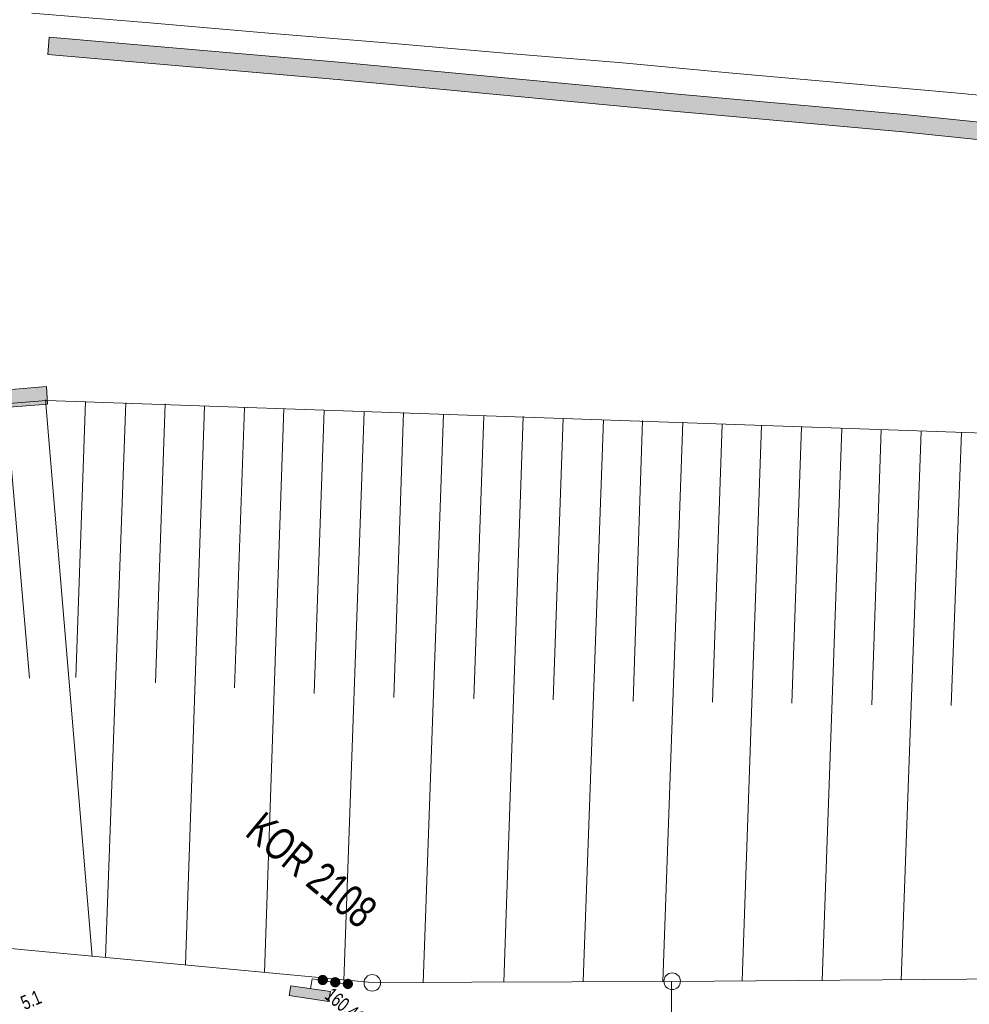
# Model space of a CAD drawing. Header units: metres. Extents: x -740 to 758, y -633 to 854.
# Tile 957 of 1056: x 316 to 352, y 305 to 342. Entities that reach past the tile are written whole.
import ezdxf

# ---------------------------------------------------------------- set-up
doc = ezdxf.new("R2010")
doc.units = ezdxf.units.M
doc.header["$MEASUREMENT"] = 0
for name, color, linetype in [('Gas.LOVION', 7, 'Continuous'), ('Grundkarte.LOVION', 7, 'Continuous'), ('Strom.LOVION', 7, 'Continuous'), ('StromBemass.LOVION', 7, 'Continuous')]:
    doc.layers.add(name, color=color, linetype=linetype)
doc.styles.add('ERSTELLTER_STIL_1', font='arial.ttf')

msp = doc.modelspace()

# ---------------------------------------------------------------- hatches: boundary and pattern name
at = {"layer": 'Gas.LOVION', "linetype": 'Continuous', "lineweight": 18}
for points in [[(327.974, 305.784), (327.989, 305.803), (328, 305.825), (328.009, 305.847), (328.015, 305.871), (328.018, 305.895), (328.018, 305.919), (328.015, 305.943), (328.009, 305.967), (328, 305.989), (327.988, 306.01), (327.974, 306.03), (327.957, 306.047), (327.938, 306.063), (327.918, 306.076), (327.896, 306.086), (327.873, 306.093), (327.849, 306.098), (327.825, 306.099), (327.8, 306.098), (327.777, 306.093), (327.754, 306.086), (327.732, 306.075), (327.711, 306.062), (327.693, 306.047), (327.676, 306.029), (327.662, 306.009), (327.65, 305.988), (327.641, 305.965), (327.635, 305.942), (327.632, 305.918), (327.633, 305.894), (327.636, 305.869), (327.642, 305.846), (327.651, 305.823), (327.663, 305.802), (327.677, 305.783), (327.693, 305.765), (327.712, 305.75), (327.733, 305.737), (327.755, 305.726), (327.778, 305.719), (327.802, 305.715), (327.826, 305.713), (327.85, 305.715), (327.874, 305.719), (327.897, 305.727), (327.919, 305.737), (327.939, 305.75), (327.958, 305.766)], [(328.443, 305.699), (328.457, 305.719), (328.469, 305.74), (328.477, 305.763), (328.483, 305.786), (328.486, 305.81), (328.486, 305.835), (328.483, 305.859), (328.477, 305.882), (328.468, 305.904), (328.456, 305.926), (328.442, 305.945), (328.425, 305.963), (328.407, 305.978), (328.386, 305.991), (328.364, 306.001), (328.341, 306.009), (328.317, 306.013), (328.293, 306.015), (328.269, 306.013), (328.245, 306.008), (328.222, 306.001), (328.201, 305.99), (328.18, 305.977), (328.162, 305.962), (328.145, 305.944), (328.131, 305.925), (328.119, 305.903), (328.11, 305.881), (328.104, 305.857), (328.101, 305.833), (328.102, 305.809), (328.105, 305.785), (328.111, 305.762), (328.12, 305.739), (328.131, 305.718), (328.146, 305.698), (328.162, 305.681), (328.181, 305.666), (328.202, 305.653), (328.224, 305.642), (328.247, 305.635), (328.27, 305.63), (328.295, 305.629), (328.319, 305.631), (328.342, 305.635), (328.365, 305.643), (328.387, 305.653), (328.408, 305.666), (328.426, 305.682)], [(328.92, 305.639), (328.934, 305.658), (328.946, 305.679), (328.954, 305.702), (328.96, 305.725), (328.963, 305.749), (328.963, 305.773), (328.96, 305.797), (328.954, 305.821), (328.945, 305.843), (328.933, 305.864), (328.919, 305.884), (328.902, 305.901), (328.884, 305.917), (328.863, 305.929), (328.842, 305.94), (328.819, 305.947), (328.795, 305.952), (328.771, 305.953), (328.747, 305.951), (328.723, 305.947), (328.7, 305.939), (328.678, 305.929), (328.658, 305.916), (328.639, 305.9), (328.623, 305.883), (328.609, 305.863), (328.597, 305.842), (328.588, 305.82), (328.582, 305.796), (328.579, 305.772), (328.579, 305.748), (328.583, 305.724), (328.589, 305.701), (328.598, 305.678), (328.609, 305.657), (328.624, 305.638), (328.64, 305.62), (328.659, 305.605), (328.679, 305.592), (328.701, 305.582), (328.724, 305.574), (328.748, 305.57), (328.772, 305.568), (328.796, 305.57), (328.82, 305.575), (328.843, 305.582), (328.864, 305.592), (328.885, 305.605), (328.903, 305.621)], [(326.56, 305.317), (328.045, 305.093), (328.112, 305.469), (326.627, 305.693)]]:
    msp.add_hatch(color=49, dxfattribs=at).paths.add_polyline_path(points)
at = {"layer": 'Grundkarte.LOVION', "linetype": 'Continuous', "lineweight": 18}
for points in [[(317.461, 340.796), (328.37, 339.853), (341.167, 338.651), (349.695, 337.888), (362.354, 336.584), (370.77, 335.752), (396.115, 333.176), (400.651, 332.733), (402.213, 332.472), (402.326, 333.133), (400.737, 333.362), (396.169, 333.831), (387.721, 334.69), (379.305, 335.522), (362.408, 337.24), (349.749, 338.544), (341.222, 339.306), (328.425, 340.508), (317.515, 341.451)], [(296.778, 328.34), (312.734, 327.772), (314.399, 327.374), (317.449, 327.613), (317.413, 328.289), (314.453, 328.029), (312.847, 328.434), (296.832, 328.996)]]:
    msp.add_hatch(color=254, dxfattribs=at).paths.add_polyline_path(points)

# ---------------------------------------------------------------- linework, layer by layer
at = {"layer": 'Gas.LOVION', "color": 49, "linetype": 'Continuous', "lineweight": 18}
msp.add_lwpolyline([(327.363, 305.573), (327.429, 305.949), (328.901, 305.708)], dxfattribs=at)
msp.add_lwpolyline([(326.56, 305.317), (326.627, 305.693), (328.112, 305.469), (328.045, 305.093)], close=True, dxfattribs=at)
at = {"layer": 'Grundkarte.LOVION', "color": 253, "linetype": 'Continuous', "lineweight": 18}
for points in [[(439.97, 311.78), (437.543, 311.513), (412.826, 309.48), (400.395, 308.442), (393.709, 307.907), (374.737, 306.968), (353.705, 305.946), (340.975, 305.854), (329.689, 305.815), (315.639, 307.131), (305.315, 308.131), (296.494, 328.519), (296.267, 329.029), (289.531, 344.42)], [(439.97, 311.78), (437.543, 311.513), (412.826, 309.48), (400.395, 308.442), (393.709, 307.907), (374.737, 306.968), (353.705, 305.946), (340.975, 305.854), (329.689, 305.815), (315.639, 307.131), (305.315, 308.131), (296.494, 328.519), (296.267, 329.029), (289.531, 344.42)], [(316.864, 342.363), (321.304, 341.999), (325.775, 341.609), (330.215, 341.245), (334.686, 340.854), (339.126, 340.49), (343.272, 340.098), (351.501, 339.365), (355.648, 338.973), (359.736, 338.575), (363.883, 338.182), (371.02, 337.432), (378.163, 336.623), (385.3, 335.872), (391.963, 335.134)], [(391.963, 335.134), (385.3, 335.872), (378.163, 336.623), (371.02, 337.432), (363.883, 338.182), (359.736, 338.575), (355.648, 338.973), (351.501, 339.365), (343.272, 340.098), (339.126, 340.49), (334.686, 340.854), (330.215, 341.245), (325.775, 341.609), (321.304, 341.999), (316.864, 342.363)], [(316.864, 342.363), (321.304, 341.999), (325.775, 341.609), (330.215, 341.245), (334.686, 340.854), (339.126, 340.49), (343.272, 340.098), (351.501, 339.365), (355.648, 338.973), (359.736, 338.575), (363.883, 338.182), (371.02, 337.432), (378.163, 336.623), (385.3, 335.872), (391.963, 335.134)], [(315.639, 307.131), (329.689, 305.815), (340.975, 305.854), (341.004, 289.838), (349.718, 289.892), (349.698, 288.885), (359.946, 288.971)], [(359.946, 288.971), (349.698, 288.885), (349.718, 289.892), (341.004, 289.838), (340.975, 305.854), (353.705, 305.946)]]:
    msp.add_lwpolyline(points, dxfattribs=at)
at = {"layer": 'Grundkarte.LOVION', "color": 8, "linetype": 'Continuous', "lineweight": 18}
for points in [[(439.97, 311.78), (437.543, 311.513), (412.826, 309.48), (400.395, 308.442), (393.709, 307.907), (374.737, 306.968), (353.705, 305.946), (340.975, 305.854), (329.689, 305.815), (315.639, 307.131), (305.315, 308.131), (296.494, 328.519), (296.267, 329.029), (289.531, 344.42)], [(315.639, 307.131), (329.689, 305.815), (340.975, 305.854), (341.004, 289.838), (349.718, 289.892), (349.698, 288.885), (359.946, 288.971)], [(359.946, 288.971), (349.698, 288.885), (349.718, 289.892), (341.004, 289.838), (340.975, 305.854), (353.705, 305.946)]]:
    msp.add_lwpolyline(points, dxfattribs=at)
at = {"layer": 'Grundkarte.LOVION', "color": 7, "linetype": 'Continuous', "lineweight": 13}
for points in [[(317.461, 340.796), (317.515, 341.451), (328.425, 340.508), (341.222, 339.306), (349.749, 338.544), (362.408, 337.24), (379.305, 335.522), (387.721, 334.69), (396.169, 333.831), (400.737, 333.362), (402.326, 333.133), (402.213, 332.472), (400.651, 332.733), (396.115, 333.176), (370.77, 335.752), (362.354, 336.584), (349.695, 337.888), (341.167, 338.651), (328.37, 339.853)], [(296.778, 328.34), (296.832, 328.996), (312.847, 328.434), (314.453, 328.029), (317.413, 328.289), (317.449, 327.613), (314.399, 327.374), (312.734, 327.772)]]:
    msp.add_lwpolyline(points, close=True, dxfattribs=at)
for points in [[(402.521, 324.788), (317.406, 327.756), (314.414, 327.523)], [(315.878, 327.666), (316.774, 317.291)], [(317.374, 327.783), (319.13, 306.792)], [(318.887, 327.724), (318.515, 317.313)], [(320.4, 327.665), (319.637, 306.753)], [(321.881, 327.632), (321.521, 317.105)], [(323.367, 327.541), (322.648, 306.486)], [(324.881, 327.482), (324.494, 316.922)], [(326.362, 327.45), (325.633, 306.187)], [(327.875, 327.391), (327.5, 316.714)], [(329.388, 327.332), (328.617, 305.887)], [(330.869, 327.299), (330.5, 316.564)], [(332.382, 327.24), (331.612, 305.796)], [(333.895, 327.181), (333.52, 316.504)], [(335.376, 327.149), (334.653, 305.827)], [(336.889, 327.09), (336.509, 316.472)], [(338.402, 327.031), (337.635, 305.853)], [(339.883, 326.998), (339.529, 316.412)], [(341.396, 326.939), (340.65, 305.852)], [(342.883, 326.848), (342.517, 316.379)], [(344.364, 326.816), (343.633, 305.878)], [(345.877, 326.757), (345.506, 316.346)], [(347.39, 326.698), (346.648, 305.877)], [(348.871, 326.665), (348.526, 316.287)], [(350.384, 326.606), (349.63, 305.903)], [(351.897, 326.547), (351.515, 316.254)], [(315.639, 307.131), (329.689, 305.815), (340.975, 305.854), (353.705, 305.946), (374.737, 306.968), (393.709, 307.907)]]:
    msp.add_lwpolyline(points, dxfattribs=at)
at = {"layer": 'Grundkarte.LOVION', "color": 9, "linetype": 'Continuous', "lineweight": 18}
for centre, radius in [((329.692, 305.799), 0.312), ((340.995, 305.859), 0.313)]:
    msp.add_circle(centre, radius, dxfattribs=at)

# ---------------------------------------------------------------- texts
at = {"layer": 'Gas.LOVION', "color": 49, "linetype": 'Continuous', "lineweight": 18, "insert": (324.835, 311.37), "char_height": 1.20937, "attachment_point": 7, "rotation": 320.5828, "style": 'ERSTELLTER_STIL_1'}
msp.add_mtext('{\\A1;\\W0.71560x;KOR 2108}', dxfattribs=at)
at = {"layer": 'Strom.LOVION', "color": 1, "linetype": 'Continuous', "lineweight": 18, "insert": (327.855, 305.24), "char_height": 0.53355, "attachment_point": 7, "rotation": 320.5841, "style": 'ERSTELLTER_STIL_1'}
msp.add_mtext('{\\A1;\\W0.71559x;160.41}', dxfattribs=at)
at = {"layer": 'StromBemass.LOVION', "color": 7, "linetype": 'Continuous', "lineweight": 13, "insert": (316.595, 304.76), "char_height": 0.53356, "attachment_point": 7, "rotation": 23.2425, "style": 'ERSTELLTER_STIL_1'}
msp.add_mtext('{\\A1;\\W0.71559x;5.1}', dxfattribs=at)

doc.saveas('drawing.dxf')
